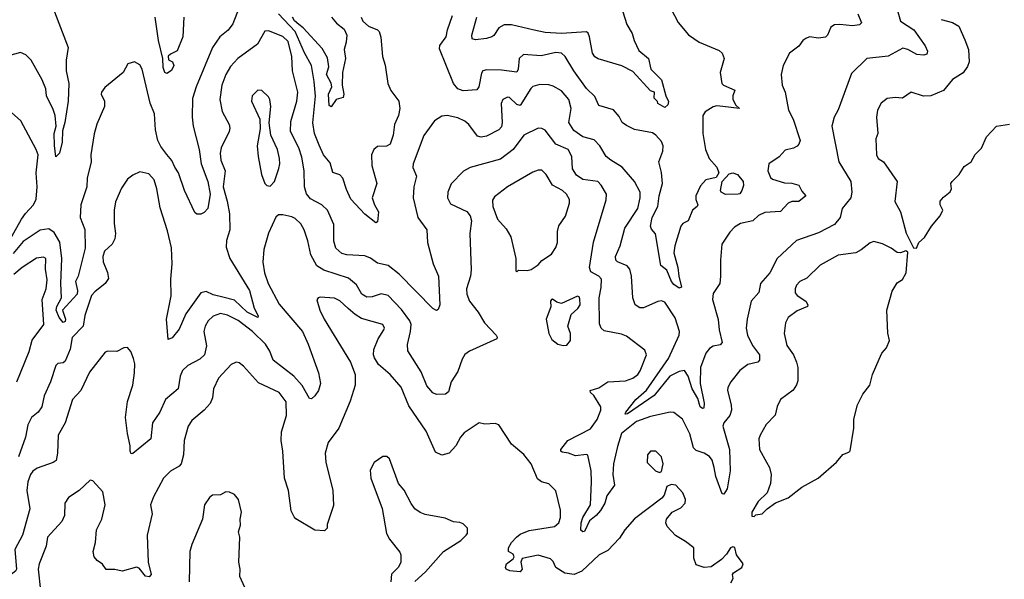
# Model space of a CAD drawing. Extents: x 2293139 to 2515392, y 824115 to 1006937.
# Tile 286 of 417: x 2364941 to 2370456, y 984039 to 987171. Entities that reach past the tile are written whole.
import ezdxf

# ---------------------------------------------------------------- set-up
doc = ezdxf.new("R2010")
doc.units = 0

msp = doc.modelspace()

# ---------------------------------------------------------------- linework, layer by layer
at = {"layer": '0CON10XD'}
for points in [[(2365135.3, 987215.3), (2365212.2, 987015), (2365200.6, 986945), (2365201, 986885), (2365216.9, 986815), (2365212.2, 986715), (2365194.4, 986595.6), (2365180.5, 986549.5), (2365178.5, 986485), (2365163.5, 986425), (2365144.1, 986404.1), (2365136.7, 986466.7), (2365133.7, 986535), (2365145.8, 986575), (2365140, 986635), (2365129.6, 986669.6), (2365090.8, 986745), (2365087.3, 986785), (2365066.5, 986835), (2365005.2, 986945.2), (2364975, 986974.5), (2364945, 986986.9), (2364878.3, 986968.3)], [(2366170.3, 987240.3), (2366135, 987148), (2366108, 987112), (2366063.1, 987075), (2366020.4, 987015), (2365929.2, 986795), (2365909.6, 986730.4), (2365907.2, 986625), (2365912.9, 986575), (2365947.3, 986445), (2365958.2, 986365), (2365995.3, 986265), (2366007.6, 986195), (2365995, 986114), (2365975, 986091.4), (2365955, 986082), (2365933.6, 986083.6), (2365921.7, 986091.7), (2365864.5, 986214.5), (2365831.2, 986315), (2365810.4, 986345), (2365793.8, 986383.8), (2365766.2, 986416.2), (2365731.1, 986461.1), (2365714.3, 986495), (2365701.5, 986555), (2365695.8, 986645), (2365671.8, 986705), (2365626.9, 986895), (2365615, 986918), (2365585, 986936.2), (2365546.2, 986923.8), (2365521.2, 986875), (2365418.8, 986791.2), (2365398.8, 986765), (2365398, 986755), (2365416.2, 986716.2), (2365416.5, 986685), (2365373.1, 986586.9), (2365357.8, 986532.2), (2365340, 986415), (2365341.1, 986375), (2365319.2, 986285), (2365317.5, 986235), (2365283.1, 986135), (2365280.5, 986065), (2365306, 985996), (2365308, 985892), (2365268.2, 985735), (2365254.4, 985705), (2365264.8, 985655), (2365262.9, 985635), (2365181.5, 985545), (2365197.1, 985495), (2365195, 985482.5), (2365185, 985475.7), (2365162.4, 985505), (2365146.2, 985545), (2365149.7, 985565), (2365175.2, 985615), (2365170.9, 985695), (2365177.3, 985835), (2365165.1, 985925.1), (2365135, 985979.7), (2365105, 986001.2), (2365055, 985992.4), (2364960.8, 985929.2), (2364905, 985861.8)], [(2369859.6, 987215), (2369874.1, 987164.1), (2369949.1, 987115), (2370013.6, 987025), (2370026, 986995), (2370021.7, 986978.3), (2370005, 986972.9), (2369966.2, 986976.2), (2369915, 987005.5), (2369887.8, 987012.2), (2369805, 986967.1), (2369686.7, 986955), (2369599.3, 986870.7), (2369525, 986667.5), (2369502.5, 986625), (2369489.2, 986575), (2369528.9, 986375), (2369596.2, 986265), (2369601.8, 986205), (2369595.9, 986175), (2369548.1, 986115), (2369536, 986064), (2369505.3, 986024.7), (2369415, 985978.9), (2369292, 985935), (2369184.2, 985835), (2369142, 985755), (2369090.8, 985695), (2369080.6, 985645), (2369038.9, 985595), (2369015.6, 985495), (2369010.9, 985445), (2369018.2, 985405), (2369045, 985347.8), (2369084.4, 985295), (2369084, 985265), (2369075.5, 985254.5), (2369019.6, 985240.4), (2368975, 985207.1), (2368924.2, 985145), (2368907, 985113), (2368905.6, 985095), (2368925.6, 985015), (2368927.5, 984985), (2368919.2, 984955), (2368885.6, 984915), (2368879.1, 984895), (2368916.1, 984765), (2368920.4, 984645), (2368903.5, 984545), (2368885, 984515.8), (2368875, 984516.2), (2368839.4, 984615), (2368831.8, 984665), (2368819.1, 984705), (2368805, 984726.4), (2368774.7, 984744.7), (2368729.3, 984759.3), (2368715.5, 984775), (2368695, 984853.8), (2368654.3, 984935), (2368605, 984972.5), (2368585, 984974.3), (2368475, 984949.7), (2368395, 984921.6), (2368312.7, 984855), (2368288.6, 984781.4), (2368266.6, 984685), (2368262.5, 984625), (2368271.8, 984565), (2368229.2, 984505), (2368218.4, 984465), (2368195, 984423.3), (2368170.5, 984395), (2368133.2, 984366.8), (2368105, 984306.4), (2368095, 984303.9), (2368085, 984314.3), (2368085.3, 984355), (2368094.8, 984385), (2368137.7, 984455), (2368143.7, 984583.7), (2368142.1, 984645), (2368122.9, 984732.9), (2368115, 984737.5), (2368055, 984729.6), (2368015, 984745.4), (2367979.4, 984749.4), (2367972, 984755), (2367971.4, 984765), (2368011.4, 984815), (2368138.2, 984881.8), (2368175, 984933.1), (2368196.9, 984985), (2368196.2, 985005), (2368157.6, 985067.6), (2368138.1, 985085), (2368137.1, 985095), (2368185, 985110), (2368235, 985144.4), (2368335, 985149.6), (2368375, 985163.8), (2368402.5, 985185), (2368416.9, 985205), (2368451.4, 985295), (2368441.7, 985321.7), (2368339.6, 985399.6), (2368311.7, 985411.7), (2368215, 985430), (2368197.5, 985445), (2368188.8, 985468.8), (2368187.6, 985615), (2368198.3, 985671.7), (2368199.4, 985719.4), (2368185.4, 985735), (2368140.2, 985760.2), (2368133.1, 985785), (2368154.7, 985925.3), (2368226.2, 986163.8), (2368228.2, 986195), (2368198.1, 986245), (2368178.6, 986265), (2368095, 986277.7), (2368060.5, 986300.5), (2368037.1, 986337.1), (2368034.6, 986405), (2368013.6, 986445), (2367945, 986474.6), (2367885, 986553.3), (2367865, 986563.1), (2367845, 986564.4), (2367765, 986524.4), (2367705.8, 986444.3), (2367635, 986390), (2367465, 986343.1), (2367427.2, 986322.8), (2367358, 986252), (2367338.9, 986205), (2367336.7, 986175), (2367355, 986141.4), (2367445, 986098.1), (2367465, 986073.3), (2367471.1, 986045), (2367462.5, 985975), (2367470.6, 985770.6), (2367466.7, 985735), (2367444.6, 985665), (2367446.2, 985635), (2367460.9, 985595), (2367508.5, 985535), (2367545, 985474.3), (2367609.2, 985405), (2367615.8, 985395), (2367614, 985385), (2367461.4, 985315), (2367435, 985296.5), (2367419.6, 985270.4), (2367395, 985201.2), (2367357.5, 985145), (2367342.7, 985087.3), (2367325.5, 985074.5), (2367275, 985072.5), (2367255, 985082.5), (2367222.5, 985122.5), (2367189.9, 985199.9), (2367115, 985317.5), (2367113.5, 985353.5), (2367130.4, 985425), (2367133.3, 985465), (2367126, 985485), (2367079, 985549), (2367005, 985627.3), (2366965, 985636.2), (2366915, 985619.2), (2366885, 985617.5), (2366858.1, 985635), (2366827.6, 985687.6), (2366783.6, 985723.6), (2366645, 985770), (2366605, 985793.8), (2366571.1, 985855), (2366555, 985933.3), (2366534.6, 985994.6), (2366515, 986029.2), (2366485, 986058.1), (2366465, 986068.5), (2366415, 986079.4), (2366391.4, 986078.6), (2366375, 986066.7), (2366335, 985976.7), (2366307.8, 985885), (2366303.8, 985813.8), (2366311.8, 985755), (2366333.8, 985695), (2366395, 985578.1), (2366524.6, 985425), (2366556.6, 985355), (2366615.3, 985195.3), (2366626.5, 985135), (2366615.6, 985095), (2366595, 985066.2), (2366575, 985048.8), (2366565, 985051.2), (2366523.7, 985123.7), (2366476.2, 985175), (2366361.8, 985265), (2366342.7, 985315), (2366317.5, 985355), (2366244.7, 985425), (2366165, 985487.7), (2366105, 985517.8), (2366065, 985526.8), (2366025, 985511.5), (2365997.5, 985485), (2365980.5, 985455), (2365972.2, 985425), (2365987.5, 985345), (2365975.6, 985295), (2365949.6, 985270.4), (2365882.5, 985235), (2365853.1, 985206.9), (2365840, 985175), (2365827.9, 985105), (2365757.3, 985045), (2365726.2, 984975), (2365685.5, 984915), (2365675.4, 984824.6), (2365575, 984742.5), (2365565, 984741.2), (2365559.2, 984755), (2365560.8, 984785), (2365544.5, 984855), (2365533.5, 984945), (2365545.4, 985034.6), (2365574.6, 985125), (2365584.5, 985195), (2365585.4, 985244.6), (2365578.2, 985275), (2365564.4, 985314.4), (2365545, 985336.7), (2365525, 985334), (2365485, 985314.4), (2365435, 985315.6), (2365419.3, 985310.7)], [(2366853.5, 987185), (2366863.3, 987163.3), (2366895.4, 987135.4), (2366945, 987114.2), (2366954.5, 987104.5), (2366964.4, 987074.4), (2366973.1, 986965), (2366987.4, 986917.4), (2367002.9, 986815), (2367020.8, 986775), (2367064.4, 986715), (2367071.1, 986675), (2367063.3, 986635), (2367041.1, 986585), (2367032.5, 986525), (2367015.7, 986475), (2366995, 986462.9), (2366945, 986462), (2366923.8, 986445), (2366912, 986415), (2366913.5, 986355), (2366941.4, 986255), (2366915.8, 986175), (2366928.6, 986135), (2366950.5, 986095), (2366945, 986040), (2366935, 986034.4), (2366875, 986082.5), (2366796.1, 986166.1), (2366770.8, 986220.8), (2366751, 986285), (2366735, 986303.3), (2366695, 986316.2), (2366679.5, 986369.5), (2366642.9, 986415), (2366618.7, 986468.7), (2366593.2, 986535), (2366582.2, 986595), (2366597.2, 986742.8), (2366590.7, 986825), (2366574.8, 986914.8), (2366536.3, 986986.3), (2366484.3, 987105), (2366391.4, 987205)], [(2368588.8, 987235), (2368630, 987155), (2368687.4, 987087.4), (2368746.3, 987046.3), (2368859.2, 986999.2), (2368875.8, 986985), (2368887.1, 986955), (2368864.3, 986875.7), (2368874, 986815), (2368883.3, 986805), (2368946.6, 986776.6), (2368935.4, 986745), (2368935.4, 986725), (2368952.2, 986692.2), (2368972.5, 986675), (2368880, 986685), (2368845, 986688.5), (2368825, 986684.2), (2368780, 986655), (2368768.2, 986635), (2368767.5, 986535), (2368781.8, 986445), (2368802.3, 986395), (2368846.6, 986346.6), (2368857.8, 986315), (2368842.8, 986287.2), (2368785, 986275.5), (2368755, 986242), (2368728.1, 986185), (2368728.1, 986165), (2368739.4, 986135), (2368735.8, 986125), (2368710, 986105), (2368685.8, 986045), (2368655, 986031.2), (2368643.7, 986016.3), (2368610, 985905), (2368605.4, 985865.4), (2368628, 985785), (2368632.9, 985735), (2368648.8, 985675), (2368635, 985668.9), (2368605, 985688.2), (2368592, 985705), (2368565, 985768.5), (2368532.1, 985795), (2368502.8, 985972.8), (2368479.6, 985999.6), (2368473.8, 986016.2), (2368483.7, 986065), (2368516.2, 986125), (2368523, 986185), (2368542, 986255), (2368536, 986316), (2368521.8, 986375), (2368544, 986435), (2368545.3, 986465), (2368535, 986490), (2368505, 986525.5), (2368485, 986537.5), (2368385, 986556.9), (2368339.4, 986579.4), (2368315.4, 986595.4), (2368298.8, 986628.8), (2368267.2, 986667.2), (2368185, 986692), (2368162.2, 986742.2), (2368115, 986785.6), (2368045, 986884.4), (2367997.1, 986965), (2367975, 986983.6), (2367945, 986986.9), (2367861.7, 986968.3), (2367763.1, 986976.9), (2367738.5, 986955), (2367733.1, 986895), (2367725, 986878.6), (2367640.5, 986889.5), (2367555, 986890.9), (2367535, 986885.8), (2367527.3, 986872.7), (2367513.6, 986796.4), (2367501.7, 986778.3), (2367425, 986772.3), (2367395, 986784.5), (2367370.9, 986815), (2367292.4, 987007.6), (2367295, 987026.7), (2367330, 987075), (2367337.5, 987115), (2367365.2, 987194.8)], [(2368319.5, 987215), (2368341.9, 987145), (2368370.8, 987095), (2368382, 987055), (2368408.9, 986998.9), (2368462.5, 986955), (2368475.8, 986895), (2368536.2, 986835), (2368560.8, 986745), (2368575.8, 986714.2), (2368571.2, 986695), (2368555, 986680), (2368515, 986702.5), (2368513, 986713), (2368495, 986732.5), (2368497.5, 986765), (2368475, 986774), (2368375, 986882.2), (2368313.9, 986913.9), (2368182, 986952), (2368162.9, 986962.9), (2368148.7, 986985), (2368133.4, 987075), (2368125.6, 987095.6), (2368115, 987103.8), (2367975, 987094.4), (2367885, 987100.6), (2367823.3, 987113.3), (2367695, 987141.8), (2367655, 987141.8), (2367625, 987126.1), (2367597, 987083), (2367585, 987075.5), (2367555, 987065.6), (2367495, 987058.5), (2367475, 987064.3), (2367474, 987085), (2367501.3, 987185)], [(2369635.6, 987205), (2369655.8, 987154.2), (2369645, 987142), (2369605, 987137.8), (2369534.5, 987145.5), (2369505, 987142.5), (2369485, 987130), (2369466, 987085), (2369455, 987073.8), (2369415, 987068.8), (2369365, 987076.2), (2369345, 987066.7), (2369327.5, 987055), (2369305, 987022.5), (2369253.3, 986985), (2369217.1, 986915)], [(2365860, 987185), (2365855.8, 987075), (2365823, 986997), (2365785, 986978.8), (2365773.4, 986966.6), (2365775, 986946.7), (2365796.2, 986935), (2365804.3, 986915), (2365792.1, 986887.9), (2365765, 986870.8), (2365755, 986875.8), (2365745, 986903.3), (2365742.8, 986955), (2365718.2, 987055), (2365699.4, 987185)], [(2366503.8, 987143.8), (2366480.4, 987165), (2366468.8, 987185)], [(2366686.9, 987185), (2366715, 987152), (2366757.8, 987117.8), (2366772.9, 987085), (2366770, 987045), (2366757.7, 987005), (2366765.4, 986955), (2366749.2, 986875), (2366746.5, 986805), (2366756.6, 986755), (2366753.4, 986736.6), (2366712.9, 986725), (2366685, 986683.8), (2366675, 986691.2), (2366671.7, 986755), (2366689.7, 986795), (2366686.2, 986816.2), (2366659.8, 986865), (2366672.4, 986907.6), (2366665, 986957.1), (2366635, 987010), (2366529.2, 987125), (2366503.8, 987143.8)], [(2370101.8, 987171.8), (2370166.2, 987155), (2370200.6, 987135), (2370235, 987058), (2370254.5, 987005), (2370258.5, 986935), (2370250.5, 986909.5), (2370225.9, 986874.1), (2370165, 986836.7), (2370115, 986775.5), (2370045, 986744.7), (2370002.9, 986742.9), (2369935, 986765.6), (2369885, 986732), (2369845, 986735.8), (2369800.3, 986729.7), (2369766.6, 986703.4), (2369745.7, 986664.3), (2369740.8, 986625), (2369747.5, 986535), (2369735.6, 986504.4), (2369740, 986415), (2369748.8, 986395), (2369778.8, 986375), (2369855.8, 986265), (2369843.2, 986153.2), (2369873.8, 986095), (2369906.4, 985976.4), (2369947.5, 985895), (2369965, 985892.5)], [(2369217.1, 986915), (2369206.5, 986865), (2369211.8, 986805), (2369228.9, 986765), (2369246.7, 986665), (2369272.9, 986615), (2369312.5, 986495), (2369305.8, 986475), (2369295, 986464.3), (2369275, 986452.2), (2369229.5, 986440.5), (2369195, 986403.3), (2369137.5, 986365), (2369130.8, 986325), (2369147.3, 986287.3), (2369158.3, 986278.3), (2369225, 986257.3), (2369265, 986256.7), (2369305, 986245.3), (2369321.5, 986211.5), (2369344.8, 986185), (2369305, 986154), (2369265, 986154), (2369245.6, 986145), (2369202.6, 986097.4), (2369115, 986092.5), (2369080, 986075), (2369046.7, 986045), (2368978.6, 986031.4), (2368945, 986010), (2368918.6, 985981.4), (2368874, 985914), (2368865.7, 985824.3), (2368866.2, 985736.2), (2368862.7, 985695), (2368825, 985638), (2368820.7, 985605), (2368852.9, 985492.9), (2368858.2, 985435), (2368876.1, 985365), (2368865, 985350.9), (2368825.5, 985344.5), (2368805, 985330), (2368785, 985304), (2368754.8, 985225), (2368752, 985135), (2368774.5, 985025), (2368772.7, 984997.3), (2368765, 984994.5), (2368751.9, 985005), (2368740, 985050), (2368707.5, 985105), (2368685.5, 985175.5), (2368665, 985206.8), (2368635, 985202.5), (2368582.9, 985175), (2368495, 985068.1), (2368345, 984964.3), (2368333.1, 984963.1), (2368335.6, 984975), (2368391.8, 985045), (2368452.7, 985097.3), (2368575, 985274.6), (2368635.2, 985405), (2368636.5, 985425), (2368613, 985503), (2368555, 985590), (2368535, 985597.1), (2368515, 985593.1), (2368435, 985558.5), (2368415, 985558.9), (2368388.6, 985575), (2368375.5, 985615), (2368368.5, 985735), (2368358.5, 985775), (2368343.3, 985793.3), (2368288.8, 985815), (2368280, 985825), (2368277.8, 985845), (2368304.6, 985905), (2368330, 986005), (2368403.1, 986115), (2368417.1, 986175), (2368417.3, 986205), (2368385.6, 986265), (2368315.9, 986345.9), (2368252.5, 986385), (2368226.1, 986406.1), (2368191.4, 986465), (2368158.5, 986498.5), (2368095, 986516.2), (2368045, 986550.5), (2368016, 986596), (2368030.7, 986675), (2368016, 986725), (2367975, 986772.9), (2367929.3, 986799.3), (2367905, 986806.4), (2367855, 986808.8), (2367815, 986796.7), (2367803.3, 986786.7), (2367745, 986691.8), (2367725, 986696.1), (2367685, 986735.6), (2367672.8, 986737.2), (2367648, 986725), (2367637.3, 986702.7), (2367643.3, 986596.7), (2367639.2, 986570.8), (2367625, 986555.5), (2367555, 986519.6), (2367525, 986514.4), (2367505, 986520), (2367456.2, 986585), (2367435, 986603.1), (2367395, 986622.7), (2367335, 986635.5), (2367305, 986630.6), (2367264.6, 986605.4), (2367205, 986524), (2367144.4, 986365), (2367143.2, 986343.2), (2367163.3, 986295), (2367149.5, 986235), (2367145.6, 986174.4), (2367170.8, 986065), (2367221.4, 985995), (2367225.6, 985925), (2367257.1, 985805), (2367286.2, 985735), (2367294.5, 985575.5), (2367285, 985548.8), (2367275, 985544), (2367255, 985554.2), (2367066.6, 985746.6), (2367005.8, 985795), (2366945, 985808.5), (2366906.4, 985836.4), (2366875, 985850), (2366774.2, 985855.8), (2366745, 985863.3), (2366711.9, 985891.9), (2366701.4, 985931.4), (2366700, 986025), (2366664.7, 986104.7), (2366633.1, 986135), (2366569.4, 986169.4), (2366546.9, 986196.9), (2366536.2, 986235), (2366534.7, 986325), (2366522, 986402), (2366505.3, 986455), (2366458.6, 986545), (2366459.2, 986600.8), (2366493.1, 986715), (2366499.5, 986765), (2366469.4, 986885), (2366466, 986965), (2366445, 987049.1), (2366415, 987077.7), (2366335, 987108.9), (2366315, 987107.5), (2366273.5, 987035), (2366162.5, 986955), (2366121.3, 986908.7), (2366095.4, 986865), (2366073.3, 986805), (2366062.1, 986725), (2366075, 986658), (2366114.6, 986585), (2366119.1, 986565), (2366114.5, 986545), (2366069.6, 986455), (2366064, 986425), (2366068, 986385), (2366091.8, 986325), (2366080, 986235), (2366104, 986155), (2366116.7, 986085), (2366118.1, 985995), (2366099.5, 985935), (2366098.3, 985898.3), (2366117.8, 985835), (2366227.9, 985655), (2366254.2, 985555.8), (2366277.3, 985512.7), (2366275, 985504.3), (2366215, 985534.2), (2366145, 985600.9), (2366078.8, 985618.8), (2366025, 985630.8), (2365985, 985649.2), (2365955, 985642.5), (2365871.2, 985525), (2365835, 985438.6), (2365795, 985390.8), (2365772, 985382), (2365764.3, 985494.3), (2365789.3, 985625), (2365788.1, 985718.1), (2365795.8, 985805), (2365790.7, 985895), (2365769.5, 985989.5), (2365727.6, 986117.6), (2365710, 986225), (2365693.6, 986275), (2365665, 986307.8), (2365615, 986320), (2365575, 986302), (2365545, 986279.2), (2365511.7, 986228.3), (2365478.4, 986151.6), (2365470.4, 986105), (2365470.2, 986029.8), (2365478.5, 985975), (2365474.4, 985945), (2365458.9, 985915), (2365416.3, 985875), (2365406.8, 985845), (2365409.1, 985815), (2365433.9, 985756.1), (2365437.7, 985722.3), (2365419.4, 985695), (2365361.2, 985648.8), (2365343.3, 985626.7), (2365306.9, 985515), (2365295.8, 985455), (2365235, 985392.7), (2365223.2, 985326.8), (2365195, 985259.4), (2365185, 985251.2), (2365155, 985246.8), (2365144, 985236), (2365113.9, 985145), (2365077.5, 985065), (2365064.6, 985005), (2365043.8, 984975), (2365007.5, 984945), (2364986.2, 984903.8), (2364974, 984835), (2364935, 984724.3)], [(2366345, 986240), (2366367.5, 986265), (2366392.1, 986337.9), (2366397.8, 986365), (2366395.5, 986394.5), (2366384.4, 986444.4), (2366348.6, 986525), (2366339.2, 986595), (2366348, 986685), (2366342, 986725), (2366335, 986740), (2366297.5, 986775), (2366275, 986776.7), (2366243.3, 986745), (2366238.8, 986715), (2366286, 986615), (2366288.8, 986561.2), (2366272, 986465), (2366276, 986405), (2366296, 986305), (2366314, 986255), (2366325, 986243.8), (2366345, 986240)], [(2364839.2, 985855), (2364950.6, 986055), (2364974.4, 986085.6), (2365019.3, 986135), (2365033.5, 986166.5), (2365039.8, 986235), (2365034.2, 986315), (2365044.8, 986414.8), (2365034.1, 986445), (2364947.1, 986605), (2364895, 986652)], [(2369965, 985892.5), (2369977.5, 985925), (2370008.8, 985951.2), (2370048.8, 986015), (2370097, 986073), (2370111.2, 986105), (2370097.5, 986135), (2370096.7, 986155), (2370115, 986178.8), (2370152.5, 986207.5), (2370160, 986225), (2370156.2, 986255), (2370163.8, 986265), (2370202.5, 986305), (2370231.3, 986348.7), (2370270, 986375), (2370293.2, 986416.8), (2370328.3, 986451.7), (2370356.7, 986515), (2370412.5, 986575), (2370485, 986587.5)], [(2367725, 985760), (2367735, 985770), (2367783, 985767), (2367805, 985773.3), (2367845, 985800), (2367865, 985823.3), (2367920.5, 985859.5), (2367945, 985896.7), (2367954, 985925), (2367953.1, 985985), (2367961.7, 986018.3), (2367997.9, 986072.1), (2368020.6, 986145), (2368020, 986165), (2368004.4, 986195), (2367980.8, 986215), (2367924.7, 986244.7), (2367889.4, 986305), (2367865, 986329.4), (2367845, 986330), (2367815, 986318.8), (2367672.5, 986235), (2367600.3, 986179.7), (2367589.7, 986160.3), (2367590.5, 986125), (2367616.7, 986055), (2367665, 986000.8), (2367692.5, 985955), (2367720.8, 985835), (2367720, 985765), (2367725, 985760)], [(2368895, 986192.4), (2368870.7, 986205), (2368867, 986215), (2368874.8, 986265.2), (2368915, 986309.4), (2368935, 986313.9), (2368961.1, 986305), (2368994.2, 986265), (2368995.9, 986244.1), (2368986.7, 986215), (2368973.8, 986196.2), (2368965, 986194), (2368895, 986192.4)], [(2369055, 984390), (2369065, 984400), (2369100, 984405), (2369127, 984433), (2369175, 984467.5), (2369246.1, 984493.9), (2369322.5, 984555), (2369412.5, 984605), (2369516.7, 984695), (2369552.1, 984737.9), (2369585, 984750), (2369591.9, 984758.1), (2369612.9, 984885), (2369613.1, 984935), (2369633.8, 985015), (2369662.7, 985075), (2369703.3, 985125), (2369717.8, 985185), (2369755, 985271.2), (2369770.6, 985305), (2369795.8, 985335), (2369813.3, 985375), (2369803.9, 985416.1), (2369798.8, 985545), (2369827.7, 985652.3), (2369855, 985697.5), (2369885, 985717.5), (2369906.7, 985755), (2369915, 985870), (2369905, 985877.5), (2369875, 985866.7), (2369855, 985868.8), (2369823.2, 985893.2), (2369773.6, 985916.4), (2369725, 985930), (2369705, 985922.9), (2369655, 985882.5), (2369625, 985867.1), (2369525, 985853.1), (2369425, 985797.8), (2369350, 985725), (2369311.4, 985705), (2369292.7, 985685), (2369284.6, 985665), (2369285, 985642), (2369296.7, 985626.7), (2369344.2, 985595), (2369356, 985575), (2369354.1, 985565.9), (2369295, 985541.5), (2369245.3, 985504.7), (2369229.6, 985475), (2369222.1, 985415), (2369237.4, 985347.4), (2369275.5, 985295), (2369291.8, 985255), (2369299.5, 985225), (2369299.8, 985150.2), (2369292.9, 985127.1), (2369273.4, 985096.6), (2369203.1, 985045), (2369184.5, 985005.5), (2369173.4, 984956.6), (2369121.4, 984905), (2369089.4, 984845), (2369081.9, 984825), (2369084.3, 984765), (2369124.3, 984694.3), (2369140, 984665), (2369150, 984625), (2369146.2, 984575), (2369127.3, 984522.7), (2369076.7, 984475), (2369042.5, 984415), (2369041.7, 984391.7), (2369055, 984390)], [(2364925.9, 985144.1), (2364995, 985314.2), (2365012, 985378), (2365075.8, 985464.2), (2365067.1, 985605), (2365090.3, 985665), (2365095.3, 985715), (2365085.3, 985775), (2365086.9, 985835), (2365075, 985841.5), (2365035, 985836.2), (2364955, 985784.4), (2364908.6, 985745)], [(2368925, 984018.8), (2368937, 984043), (2368934, 984065), (2368940, 984075), (2368986.2, 984103.8), (2368994.2, 984125), (2368956.4, 984176.4), (2368947, 984217), (2368935, 984220), (2368922.5, 984215), (2368900.5, 984179.5), (2368871.2, 984148.8), (2368815, 984108.8), (2368774.2, 984104.2), (2368730.5, 984120.5), (2368716.4, 984156.4), (2368716.2, 984215), (2368670.9, 984250.9), (2368614.2, 984284.2), (2368567.5, 984335), (2368560, 984355), (2368563.9, 984376.1), (2368595, 984413.8), (2368645, 984438.8), (2368668.8, 984465), (2368670, 984485), (2368655, 984522.5), (2368616.7, 984565), (2368590.5, 984569.5), (2368565, 984557.5), (2368550, 984510), (2368537.7, 984492.3), (2368385, 984378), (2368330.8, 984315), (2368301.3, 984268.7), (2368235, 984200), (2368186.7, 984175), (2368088.8, 984085), (2368046.1, 984066.1), (2367995, 984072), (2367945, 984104), (2367928.8, 984138.8), (2367914, 984154), (2367845, 984174.6), (2367755, 984154.6), (2367748.3, 984135), (2367755.6, 984095), (2367745, 984080.8), (2367686.8, 984086.8), (2367666.7, 984095), (2367662.5, 984105), (2367667.1, 984125), (2367705, 984153.8), (2367710.9, 984165), (2367705, 984179.6), (2367679.4, 984195), (2367678.2, 984215), (2367695.5, 984245), (2367722.9, 984275), (2367745, 984290.9), (2367795, 984312.1), (2367935.7, 984334.3), (2367960, 984355), (2367970, 984385), (2367970.5, 984425), (2367944.6, 984534.6), (2367905, 984573.1), (2367863.9, 984583.9), (2367840.9, 984600.9), (2367805.6, 984685.6), (2367765, 984737.8), (2367696.2, 984795), (2367625, 984902.5), (2367605, 984910), (2367546.4, 984906.4), (2367515, 984913.8), (2367431.1, 984858.9), (2367410, 984835), (2367384.4, 984785), (2367347.5, 984745), (2367305, 984734.4), (2367269.7, 984749.7), (2367218.6, 984868.6), (2367120, 985010), (2367077.5, 985115), (2367015.7, 985185), (2366950.5, 985240.5), (2366928, 985278), (2366922.2, 985295), (2366924.5, 985325), (2366949.5, 985385), (2366980.8, 985435), (2366984, 985445), (2366976, 985465), (2366855, 985499.1), (2366820.3, 985520.3), (2366781.2, 985555), (2366735, 985597.8), (2366705, 985613.1), (2366625, 985618), (2366612.5, 985615), (2366606.4, 985603.6), (2366622, 985545), (2366645.8, 985495.8), (2366794.5, 985254.5), (2366820.4, 985185), (2366820, 985125), (2366792.5, 985035), (2366727.8, 984885), (2366668.8, 984805), (2366652.9, 984745), (2366655.5, 984695), (2366694.4, 984535.6), (2366699.1, 984450.9), (2366663.8, 984345), (2366663.3, 984325), (2366649.3, 984310.7), (2366594.1, 984314.1), (2366487.7, 984377.7), (2366478.6, 984388.6), (2366461.5, 984421.5), (2366446.9, 984535), (2366423.9, 984605), (2366414.7, 984755), (2366405.3, 984815), (2366408, 984865), (2366436.2, 984955), (2366432.8, 985032.8), (2366393.6, 985083.6), (2366278.7, 985138.7), (2366195, 985231.2), (2366170.5, 985250.5), (2366153.8, 985253.8), (2366125, 985240.6), (2366055.5, 985165), (2366026.4, 985105), (2366021.5, 985055), (2366007.8, 985022.2), (2365975, 984985.8), (2365905, 984927.5), (2365884.4, 984895), (2365862.5, 984815), (2365859.6, 984735), (2365846.5, 984685), (2365835, 984672.2), (2365786.1, 984643.9), (2365747.5, 984605), (2365690.2, 984499.8), (2365674.4, 984455), (2365683.8, 984405), (2365654.3, 984285), (2365661.1, 984135), (2365677.1, 984065), (2365667.3, 984052.7), (2365645, 984056.9), (2365611.2, 984101.2), (2365595.8, 984105.8), (2365515, 984084.2), (2365473.6, 984093.6), (2365425, 984093.8), (2365404.2, 984124.2), (2365375, 984143.3), (2365358, 984165), (2365353.1, 984195), (2365366.4, 984245), (2365371.8, 984315), (2365401.1, 984375), (2365419.7, 984455), (2365407.8, 984527.8), (2365350.5, 984590.5), (2365335, 984593.3), (2365274.5, 984535.5), (2365213.7, 984496.3), (2365194.4, 984465), (2365191.9, 984395), (2365177.8, 984362.2), (2365096.9, 984275), (2365090, 984225), (2365050.6, 984125), (2365044.6, 984095.4), (2365057.3, 983975)], [(2367985, 985348.1), (2368005, 985350), (2368025.5, 985375), (2368026.2, 985415), (2368012.1, 985455), (2368029.2, 985520.8), (2368067.8, 985555), (2368080.4, 985575), (2368079.1, 985609.1), (2368075, 985620), (2368065, 985624), (2367975, 985582.5), (2367949.3, 985589.3), (2367925, 985607.5), (2367920, 985605), (2367913.8, 985596.2), (2367916.4, 985563.6), (2367890, 985495), (2367904.3, 985415), (2367920.9, 985380.9), (2367955.6, 985355.6), (2367985, 985348.1)], [(2365419.3, 985310.7), (2365332.2, 985197.8), (2365283.6, 985096.4), (2365236.9, 985045), (2365195.3, 984914.7), (2365156.7, 984845), (2365153.8, 984745), (2365145.4, 984704.6), (2365128.4, 984691.6), (2365038.9, 984661.1), (2365015, 984644.3), (2365001.2, 984625), (2364985.9, 984584.1), (2364981.1, 984535), (2364997.4, 984432.6), (2364957.5, 984285), (2364914.2, 984205), (2364922.5, 984095), (2364916.8, 984083.2), (2364895, 984067.3), (2364875, 984068.7), (2364855, 984080.8), (2364835, 984070.4), (2364815, 984026.9)], [(2367153.6, 984026.4), (2367215, 984080), (2367315, 984194), (2367412.5, 984255), (2367442.5, 984285), (2367450, 984295), (2367450, 984325), (2367425, 984350), (2367407, 984357), (2367370.7, 984360.7), (2367325, 984381.2), (2367211.7, 984401.7), (2367185, 984412), (2367155, 984434), (2367133.4, 984463.4), (2367095, 984536.7), (2367063.3, 984575), (2367013, 984713), (2366997, 984727), (2366975, 984726.7), (2366927, 984693), (2366905, 984650), (2366908.8, 984605), (2366971.4, 984435), (2366996, 984295), (2367012.7, 984262.7), (2367070.7, 984190.7), (2367076.7, 984175), (2367076.4, 984133.6), (2367063, 984107), (2367023.6, 984066.4), (2367020, 984025)], [(2368525, 984636.7), (2368535, 984642.5), (2368545.7, 984685), (2368535.8, 984725), (2368505, 984755.7), (2368475, 984755.7), (2368457.1, 984735), (2368455, 984693.3), (2368502.5, 984645), (2368525, 984636.7)], [(2366221.2, 983951.2), (2366173.8, 984055), (2366176.2, 984095), (2366168.8, 984135), (2366173.8, 984275), (2366166.7, 984305), (2366178.3, 984341.7), (2366176.2, 984375), (2366183.3, 984415), (2366167.5, 984485), (2366145, 984512.5), (2366117, 984527), (2366095, 984527.5), (2366065, 984511.2), (2366021.2, 984508.8), (2366005, 984496.7), (2365976.2, 984455), (2365966, 984375), (2365905, 984232.5), (2365894.3, 984195), (2365890, 984025)]]:
    msp.add_lwpolyline(points, dxfattribs=at)

doc.saveas('drawing.dxf')
